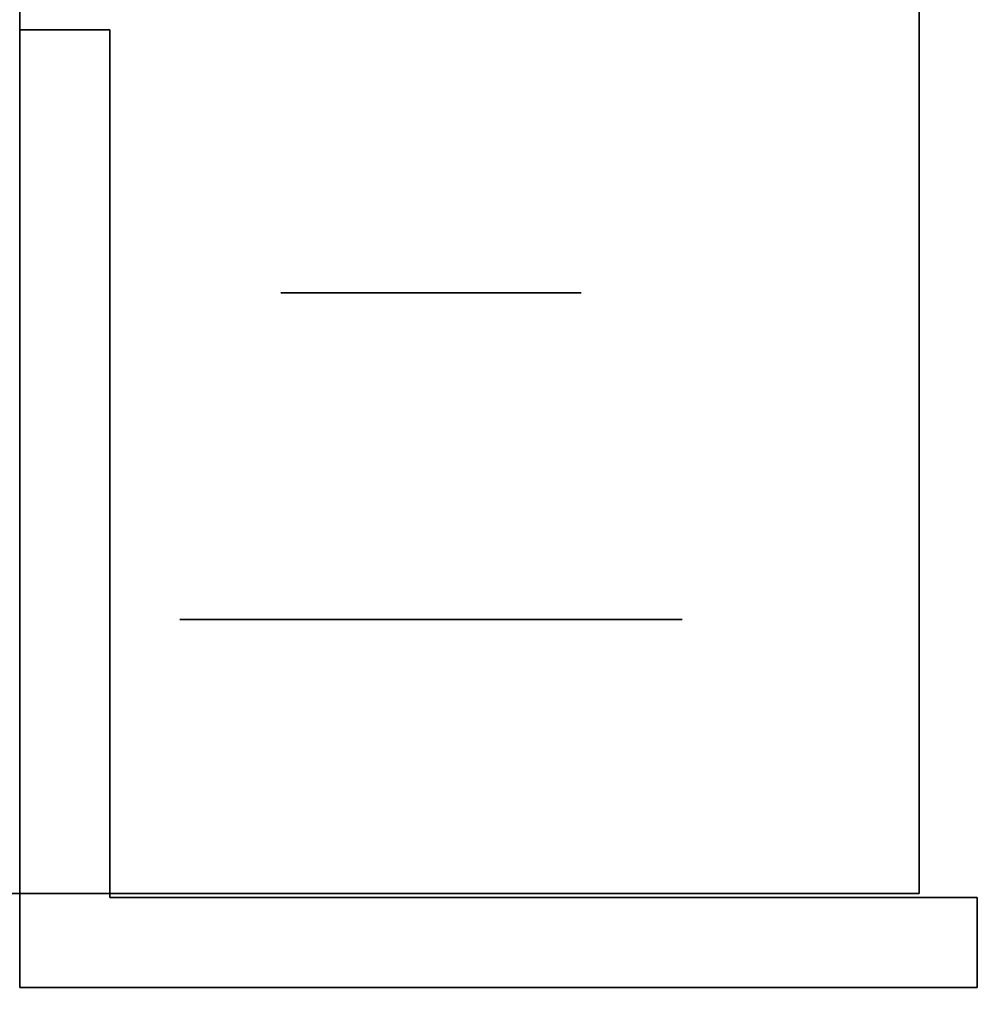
# Model space of a CAD drawing. Extents: x -1299 to -1246.9, y 2743.7 to 2747.9.
# Tile 480 of 656: x -1252.9921 to -1252.9411, y 2744.9406 to 2744.993. Entities that reach past the tile are written whole.
import ezdxf

# ---------------------------------------------------------------- set-up
doc = ezdxf.new("R2010")
doc.units = 0
doc.header["$LTSCALE"] = 150
doc.header["$MEASUREMENT"] = 0
doc.layers.add('3DFACE_BOLT', color=7, linetype='CONTINUOUS')
doc.layers.add('3DFACE_SHAPE', color=7, linetype='CONTINUOUS')

msp = doc.modelspace()

# ---------------------------------------------------------------- linework, layer by layer
at = {"layer": '3DFACE_BOLT', "color": 1}
for points, invisible_edges in [([(-1252.977827, 2744.928449, 0.135528), (-1252.978219, 2744.928449, 0.138), (-1252.977827, 2744.978449, 0.135528)], 14), ([(-1252.977827, 2744.978449, 0.135528), (-1252.978219, 2744.928449, 0.138), (-1252.978219, 2744.978449, 0.138)], 3), ([(-1252.978219, 2744.928449, 0.138), (-1252.977827, 2744.928449, 0.140472), (-1252.978219, 2744.978449, 0.138)], 14), ([(-1252.978219, 2744.978449, 0.138), (-1252.977827, 2744.928449, 0.140472), (-1252.977827, 2744.978449, 0.140472)], 3), ([(-1252.977827, 2744.978449, 0.135528), (-1252.978219, 2744.978449, 0.138), (-1252.977827, 2744.978449, 0.140472)], 12), ([(-1252.977827, 2744.928449, 0.065528), (-1252.978219, 2744.928449, 0.068), (-1252.977827, 2744.978449, 0.065528)], 14), ([(-1252.977827, 2744.978449, 0.065528), (-1252.978219, 2744.928449, 0.068), (-1252.978219, 2744.978449, 0.068)], 3), ([(-1252.978219, 2744.928449, 0.068), (-1252.977827, 2744.928449, 0.070472), (-1252.978219, 2744.978449, 0.068)], 14), ([(-1252.978219, 2744.978449, 0.068), (-1252.977827, 2744.928449, 0.070472), (-1252.977827, 2744.978449, 0.070472)], 3), ([(-1252.977827, 2744.978449, 0.065528), (-1252.978219, 2744.978449, 0.068), (-1252.977827, 2744.978449, 0.070472)], 12), ([(-1252.976691, 2744.928449, 0.133298), (-1252.977827, 2744.928449, 0.135528), (-1252.976691, 2744.978449, 0.133298)], 14), ([(-1252.976691, 2744.978449, 0.133298), (-1252.977827, 2744.928449, 0.135528), (-1252.977827, 2744.978449, 0.135528)], 3), ([(-1252.977827, 2744.928449, 0.140472), (-1252.976691, 2744.928449, 0.142702), (-1252.977827, 2744.978449, 0.140472)], 14), ([(-1252.977827, 2744.978449, 0.140472), (-1252.976691, 2744.928449, 0.142702), (-1252.976691, 2744.978449, 0.142702)], 3), ([(-1252.976691, 2744.978449, 0.133298), (-1252.977827, 2744.978449, 0.135528), (-1252.976691, 2744.978449, 0.142702)], 14), ([(-1252.976691, 2744.978449, 0.142702), (-1252.977827, 2744.978449, 0.135528), (-1252.977827, 2744.978449, 0.140472)], 3), ([(-1252.976691, 2744.928449, 0.063298), (-1252.977827, 2744.928449, 0.065528), (-1252.976691, 2744.978449, 0.063298)], 14), ([(-1252.976691, 2744.978449, 0.063298), (-1252.977827, 2744.928449, 0.065528), (-1252.977827, 2744.978449, 0.065528)], 3), ([(-1252.977827, 2744.928449, 0.070472), (-1252.976691, 2744.928449, 0.072702), (-1252.977827, 2744.978449, 0.070472)], 14), ([(-1252.977827, 2744.978449, 0.070472), (-1252.976691, 2744.928449, 0.072702), (-1252.976691, 2744.978449, 0.072702)], 3), ([(-1252.976691, 2744.978449, 0.063298), (-1252.977827, 2744.978449, 0.065528), (-1252.976691, 2744.978449, 0.072702)], 14), ([(-1252.976691, 2744.978449, 0.072702), (-1252.977827, 2744.978449, 0.065528), (-1252.977827, 2744.978449, 0.070472)], 3), ([(-1252.974921, 2744.928449, 0.131528), (-1252.976691, 2744.928449, 0.133298), (-1252.974921, 2744.978449, 0.131528)], 14), ([(-1252.974921, 2744.978449, 0.131528), (-1252.976691, 2744.928449, 0.133298), (-1252.976691, 2744.978449, 0.133298)], 3), ([(-1252.976691, 2744.928449, 0.142702), (-1252.974921, 2744.928449, 0.144472), (-1252.976691, 2744.978449, 0.142702)], 14), ([(-1252.976691, 2744.978449, 0.142702), (-1252.974921, 2744.928449, 0.144472), (-1252.974921, 2744.978449, 0.144472)], 3), ([(-1252.974921, 2744.978449, 0.131528), (-1252.976691, 2744.978449, 0.133298), (-1252.974921, 2744.978449, 0.144472)], 14), ([(-1252.974921, 2744.978449, 0.144472), (-1252.976691, 2744.978449, 0.133298), (-1252.976691, 2744.978449, 0.142702)], 3), ([(-1252.974921, 2744.928449, 0.061528), (-1252.976691, 2744.928449, 0.063298), (-1252.974921, 2744.978449, 0.061528)], 14), ([(-1252.974921, 2744.978449, 0.061528), (-1252.976691, 2744.928449, 0.063298), (-1252.976691, 2744.978449, 0.063298)], 3), ([(-1252.976691, 2744.928449, 0.072702), (-1252.974921, 2744.928449, 0.074472), (-1252.976691, 2744.978449, 0.072702)], 14), ([(-1252.976691, 2744.978449, 0.072702), (-1252.974921, 2744.928449, 0.074472), (-1252.974921, 2744.978449, 0.074472)], 3), ([(-1252.974921, 2744.978449, 0.061528), (-1252.976691, 2744.978449, 0.063298), (-1252.974921, 2744.978449, 0.074472)], 14), ([(-1252.974921, 2744.978449, 0.074472), (-1252.976691, 2744.978449, 0.063298), (-1252.976691, 2744.978449, 0.072702)], 3), ([(-1252.972691, 2744.928449, 0.130392), (-1252.974921, 2744.928449, 0.131528), (-1252.972691, 2744.978449, 0.130392)], 14), ([(-1252.972691, 2744.978449, 0.130392), (-1252.974921, 2744.928449, 0.131528), (-1252.974921, 2744.978449, 0.131528)], 3), ([(-1252.974921, 2744.928449, 0.144472), (-1252.972691, 2744.928449, 0.145608), (-1252.974921, 2744.978449, 0.144472)], 14), ([(-1252.974921, 2744.978449, 0.144472), (-1252.972691, 2744.928449, 0.145608), (-1252.972691, 2744.978449, 0.145608)], 3), ([(-1252.972691, 2744.978449, 0.130392), (-1252.974921, 2744.978449, 0.131528), (-1252.972691, 2744.978449, 0.145608)], 14), ([(-1252.972691, 2744.978449, 0.145608), (-1252.974921, 2744.978449, 0.131528), (-1252.974921, 2744.978449, 0.144472)], 3), ([(-1252.972691, 2744.928449, 0.060392), (-1252.974921, 2744.928449, 0.061528), (-1252.972691, 2744.978449, 0.060392)], 14), ([(-1252.972691, 2744.978449, 0.060392), (-1252.974921, 2744.928449, 0.061528), (-1252.974921, 2744.978449, 0.061528)], 3), ([(-1252.974921, 2744.928449, 0.074472), (-1252.972691, 2744.928449, 0.075608), (-1252.974921, 2744.978449, 0.074472)], 14), ([(-1252.974921, 2744.978449, 0.074472), (-1252.972691, 2744.928449, 0.075608), (-1252.972691, 2744.978449, 0.075608)], 3), ([(-1252.972691, 2744.978449, 0.060392), (-1252.974921, 2744.978449, 0.061528), (-1252.972691, 2744.978449, 0.075608)], 14), ([(-1252.972691, 2744.978449, 0.075608), (-1252.974921, 2744.978449, 0.061528), (-1252.974921, 2744.978449, 0.074472)], 3), ([(-1252.970219, 2744.928449, 0.13), (-1252.972691, 2744.928449, 0.130392), (-1252.970219, 2744.978449, 0.13)], 14), ([(-1252.970219, 2744.978449, 0.13), (-1252.972691, 2744.928449, 0.130392), (-1252.972691, 2744.978449, 0.130392)], 3), ([(-1252.972691, 2744.928449, 0.145608), (-1252.970219, 2744.928449, 0.146), (-1252.972691, 2744.978449, 0.145608)], 14), ([(-1252.972691, 2744.978449, 0.145608), (-1252.970219, 2744.928449, 0.146), (-1252.970219, 2744.978449, 0.146)], 3), ([(-1252.970219, 2744.978449, 0.13), (-1252.972691, 2744.978449, 0.130392), (-1252.970219, 2744.978449, 0.146)], 14), ([(-1252.970219, 2744.978449, 0.146), (-1252.972691, 2744.978449, 0.130392), (-1252.972691, 2744.978449, 0.145608)], 3), ([(-1252.970219, 2744.928449, 0.06), (-1252.972691, 2744.928449, 0.060392), (-1252.970219, 2744.978449, 0.06)], 14), ([(-1252.970219, 2744.978449, 0.06), (-1252.972691, 2744.928449, 0.060392), (-1252.972691, 2744.978449, 0.060392)], 3), ([(-1252.972691, 2744.928449, 0.075608), (-1252.970219, 2744.928449, 0.076), (-1252.972691, 2744.978449, 0.075608)], 14), ([(-1252.972691, 2744.978449, 0.075608), (-1252.970219, 2744.928449, 0.076), (-1252.970219, 2744.978449, 0.076)], 3), ([(-1252.970219, 2744.978449, 0.06), (-1252.972691, 2744.978449, 0.060392), (-1252.970219, 2744.978449, 0.076)], 14), ([(-1252.970219, 2744.978449, 0.076), (-1252.972691, 2744.978449, 0.060392), (-1252.972691, 2744.978449, 0.075608)], 3), ([(-1252.967747, 2744.928449, 0.130392), (-1252.970219, 2744.928449, 0.13), (-1252.967747, 2744.978449, 0.130392)], 14), ([(-1252.967747, 2744.978449, 0.130392), (-1252.970219, 2744.928449, 0.13), (-1252.970219, 2744.978449, 0.13)], 3), ([(-1252.970219, 2744.928449, 0.146), (-1252.967747, 2744.928449, 0.145608), (-1252.970219, 2744.978449, 0.146)], 14), ([(-1252.970219, 2744.978449, 0.146), (-1252.967747, 2744.928449, 0.145608), (-1252.967747, 2744.978449, 0.145608)], 3), ([(-1252.967747, 2744.978449, 0.130392), (-1252.970219, 2744.978449, 0.13), (-1252.967747, 2744.978449, 0.145608)], 14), ([(-1252.967747, 2744.978449, 0.145608), (-1252.970219, 2744.978449, 0.13), (-1252.970219, 2744.978449, 0.146)], 3), ([(-1252.967747, 2744.928449, 0.060392), (-1252.970219, 2744.928449, 0.06), (-1252.967747, 2744.978449, 0.060392)], 14), ([(-1252.967747, 2744.978449, 0.060392), (-1252.970219, 2744.928449, 0.06), (-1252.970219, 2744.978449, 0.06)], 3), ([(-1252.970219, 2744.928449, 0.076), (-1252.967747, 2744.928449, 0.075608), (-1252.970219, 2744.978449, 0.076)], 14), ([(-1252.970219, 2744.978449, 0.076), (-1252.967747, 2744.928449, 0.075608), (-1252.967747, 2744.978449, 0.075608)], 3), ([(-1252.967747, 2744.978449, 0.060392), (-1252.970219, 2744.978449, 0.06), (-1252.967747, 2744.978449, 0.075608)], 14), ([(-1252.967747, 2744.978449, 0.075608), (-1252.970219, 2744.978449, 0.06), (-1252.970219, 2744.978449, 0.076)], 3), ([(-1252.965516, 2744.928449, 0.131528), (-1252.967747, 2744.928449, 0.130392), (-1252.965516, 2744.978449, 0.131528)], 14), ([(-1252.965516, 2744.978449, 0.131528), (-1252.967747, 2744.928449, 0.130392), (-1252.967747, 2744.978449, 0.130392)], 3), ([(-1252.967747, 2744.928449, 0.145608), (-1252.965516, 2744.928449, 0.144472), (-1252.967747, 2744.978449, 0.145608)], 14), ([(-1252.967747, 2744.978449, 0.145608), (-1252.965516, 2744.928449, 0.144472), (-1252.965516, 2744.978449, 0.144472)], 3), ([(-1252.965516, 2744.978449, 0.131528), (-1252.967747, 2744.978449, 0.130392), (-1252.965516, 2744.978449, 0.144472)], 14), ([(-1252.965516, 2744.978449, 0.144472), (-1252.967747, 2744.978449, 0.130392), (-1252.967747, 2744.978449, 0.145608)], 3), ([(-1252.965516, 2744.928449, 0.061528), (-1252.967747, 2744.928449, 0.060392), (-1252.965516, 2744.978449, 0.061528)], 14), ([(-1252.965516, 2744.978449, 0.061528), (-1252.967747, 2744.928449, 0.060392), (-1252.967747, 2744.978449, 0.060392)], 3), ([(-1252.967747, 2744.928449, 0.075608), (-1252.965516, 2744.928449, 0.074472), (-1252.967747, 2744.978449, 0.075608)], 14), ([(-1252.967747, 2744.978449, 0.075608), (-1252.965516, 2744.928449, 0.074472), (-1252.965516, 2744.978449, 0.074472)], 3), ([(-1252.965516, 2744.978449, 0.061528), (-1252.967747, 2744.978449, 0.060392), (-1252.965516, 2744.978449, 0.074472)], 14), ([(-1252.965516, 2744.978449, 0.074472), (-1252.967747, 2744.978449, 0.060392), (-1252.967747, 2744.978449, 0.075608)], 3), ([(-1252.963747, 2744.928449, 0.133298), (-1252.965516, 2744.928449, 0.131528), (-1252.963747, 2744.978449, 0.133298)], 14), ([(-1252.963747, 2744.978449, 0.133298), (-1252.965516, 2744.928449, 0.131528), (-1252.965516, 2744.978449, 0.131528)], 3), ([(-1252.965516, 2744.928449, 0.144472), (-1252.963747, 2744.928449, 0.142702), (-1252.965516, 2744.978449, 0.144472)], 14), ([(-1252.965516, 2744.978449, 0.144472), (-1252.963747, 2744.928449, 0.142702), (-1252.963747, 2744.978449, 0.142702)], 3), ([(-1252.963747, 2744.978449, 0.133298), (-1252.965516, 2744.978449, 0.131528), (-1252.963747, 2744.978449, 0.142702)], 14), ([(-1252.963747, 2744.978449, 0.142702), (-1252.965516, 2744.978449, 0.131528), (-1252.965516, 2744.978449, 0.144472)], 3), ([(-1252.963747, 2744.928449, 0.063298), (-1252.965516, 2744.928449, 0.061528), (-1252.963747, 2744.978449, 0.063298)], 14), ([(-1252.963747, 2744.978449, 0.063298), (-1252.965516, 2744.928449, 0.061528), (-1252.965516, 2744.978449, 0.061528)], 3), ([(-1252.965516, 2744.928449, 0.074472), (-1252.963747, 2744.928449, 0.072702), (-1252.965516, 2744.978449, 0.074472)], 14), ([(-1252.965516, 2744.978449, 0.074472), (-1252.963747, 2744.928449, 0.072702), (-1252.963747, 2744.978449, 0.072702)], 3), ([(-1252.963747, 2744.978449, 0.063298), (-1252.965516, 2744.978449, 0.061528), (-1252.963747, 2744.978449, 0.072702)], 14), ([(-1252.963747, 2744.978449, 0.072702), (-1252.965516, 2744.978449, 0.061528), (-1252.965516, 2744.978449, 0.074472)], 3), ([(-1252.96261, 2744.928449, 0.135528), (-1252.963747, 2744.928449, 0.133298), (-1252.96261, 2744.978449, 0.135528)], 14), ([(-1252.96261, 2744.978449, 0.135528), (-1252.963747, 2744.928449, 0.133298), (-1252.963747, 2744.978449, 0.133298)], 3), ([(-1252.963747, 2744.928449, 0.142702), (-1252.96261, 2744.928449, 0.140472), (-1252.963747, 2744.978449, 0.142702)], 14), ([(-1252.963747, 2744.978449, 0.142702), (-1252.96261, 2744.928449, 0.140472), (-1252.96261, 2744.978449, 0.140472)], 3), ([(-1252.96261, 2744.978449, 0.135528), (-1252.963747, 2744.978449, 0.133298), (-1252.96261, 2744.978449, 0.140472)], 14), ([(-1252.96261, 2744.978449, 0.140472), (-1252.963747, 2744.978449, 0.133298), (-1252.963747, 2744.978449, 0.142702)], 3), ([(-1252.96261, 2744.928449, 0.065528), (-1252.963747, 2744.928449, 0.063298), (-1252.96261, 2744.978449, 0.065528)], 14), ([(-1252.96261, 2744.978449, 0.065528), (-1252.963747, 2744.928449, 0.063298), (-1252.963747, 2744.978449, 0.063298)], 3), ([(-1252.963747, 2744.928449, 0.072702), (-1252.96261, 2744.928449, 0.070472), (-1252.963747, 2744.978449, 0.072702)], 14), ([(-1252.963747, 2744.978449, 0.072702), (-1252.96261, 2744.928449, 0.070472), (-1252.96261, 2744.978449, 0.070472)], 3), ([(-1252.96261, 2744.978449, 0.065528), (-1252.963747, 2744.978449, 0.063298), (-1252.96261, 2744.978449, 0.070472)], 14), ([(-1252.96261, 2744.978449, 0.070472), (-1252.963747, 2744.978449, 0.063298), (-1252.963747, 2744.978449, 0.072702)], 3), ([(-1252.962219, 2744.928449, 0.138), (-1252.96261, 2744.928449, 0.135528), (-1252.962219, 2744.978449, 0.138)], 14), ([(-1252.962219, 2744.978449, 0.138), (-1252.96261, 2744.928449, 0.135528), (-1252.96261, 2744.978449, 0.135528)], 3), ([(-1252.96261, 2744.928449, 0.140472), (-1252.962219, 2744.928449, 0.138), (-1252.96261, 2744.978449, 0.140472)], 14), ([(-1252.96261, 2744.978449, 0.140472), (-1252.962219, 2744.928449, 0.138), (-1252.962219, 2744.978449, 0.138)], 3), ([(-1252.962219, 2744.978449, 0.138), (-1252.96261, 2744.978449, 0.135528), (-1252.96261, 2744.978449, 0.140472)], 2), ([(-1252.962219, 2744.928449, 0.068), (-1252.96261, 2744.928449, 0.065528), (-1252.962219, 2744.978449, 0.068)], 14), ([(-1252.962219, 2744.978449, 0.068), (-1252.96261, 2744.928449, 0.065528), (-1252.96261, 2744.978449, 0.065528)], 3), ([(-1252.96261, 2744.928449, 0.070472), (-1252.962219, 2744.928449, 0.068), (-1252.96261, 2744.978449, 0.070472)], 14), ([(-1252.96261, 2744.978449, 0.070472), (-1252.962219, 2744.928449, 0.068), (-1252.962219, 2744.978449, 0.068)], 3), ([(-1252.962219, 2744.978449, 0.068), (-1252.96261, 2744.978449, 0.065528), (-1252.96261, 2744.978449, 0.070472)], 2), ([(-1252.976906, 2744.946249, 0.126417), (-1252.983594, 2744.946249, 0.138), (-1252.976906, 2744.961049, 0.126417)], 14), ([(-1252.976906, 2744.961049, 0.126417), (-1252.983594, 2744.946249, 0.138), (-1252.983594, 2744.961049, 0.138)], 3), ([(-1252.983594, 2744.946249, 0.138), (-1252.976906, 2744.946249, 0.149583), (-1252.983594, 2744.961049, 0.138)], 14), ([(-1252.983594, 2744.961049, 0.138), (-1252.976906, 2744.946249, 0.149583), (-1252.976906, 2744.961049, 0.149583)], 3), ([(-1252.976906, 2744.961049, 0.126417), (-1252.983594, 2744.961049, 0.138), (-1252.976906, 2744.961049, 0.149583)], 12), ([(-1252.976906, 2744.946249, 0.056417), (-1252.983594, 2744.946249, 0.068), (-1252.976906, 2744.961049, 0.056417)], 14), ([(-1252.976906, 2744.961049, 0.056417), (-1252.983594, 2744.946249, 0.068), (-1252.983594, 2744.961049, 0.068)], 3), ([(-1252.983594, 2744.946249, 0.068), (-1252.976906, 2744.946249, 0.079583), (-1252.983594, 2744.961049, 0.068)], 14), ([(-1252.983594, 2744.961049, 0.068), (-1252.976906, 2744.946249, 0.079583), (-1252.976906, 2744.961049, 0.079583)], 3), ([(-1252.976906, 2744.961049, 0.056417), (-1252.983594, 2744.961049, 0.068), (-1252.976906, 2744.961049, 0.079583)], 12), ([(-1252.963531, 2744.946249, 0.126417), (-1252.976906, 2744.946249, 0.126417), (-1252.963531, 2744.961049, 0.126417)], 14), ([(-1252.963531, 2744.961049, 0.126417), (-1252.976906, 2744.946249, 0.126417), (-1252.976906, 2744.961049, 0.126417)], 3), ([(-1252.976906, 2744.946249, 0.149583), (-1252.963531, 2744.946249, 0.149583), (-1252.976906, 2744.961049, 0.149583)], 14), ([(-1252.976906, 2744.961049, 0.149583), (-1252.963531, 2744.946249, 0.149583), (-1252.963531, 2744.961049, 0.149583)], 3), ([(-1252.963531, 2744.961049, 0.126417), (-1252.976906, 2744.961049, 0.126417), (-1252.963531, 2744.961049, 0.149583)], 14), ([(-1252.963531, 2744.961049, 0.149583), (-1252.976906, 2744.961049, 0.126417), (-1252.976906, 2744.961049, 0.149583)], 3), ([(-1252.963531, 2744.946249, 0.056417), (-1252.976906, 2744.946249, 0.056417), (-1252.963531, 2744.961049, 0.056417)], 14), ([(-1252.963531, 2744.961049, 0.056417), (-1252.976906, 2744.946249, 0.056417), (-1252.976906, 2744.961049, 0.056417)], 3), ([(-1252.976906, 2744.946249, 0.079583), (-1252.963531, 2744.946249, 0.079583), (-1252.976906, 2744.961049, 0.079583)], 14), ([(-1252.976906, 2744.961049, 0.079583), (-1252.963531, 2744.946249, 0.079583), (-1252.963531, 2744.961049, 0.079583)], 3), ([(-1252.963531, 2744.961049, 0.056417), (-1252.976906, 2744.961049, 0.056417), (-1252.963531, 2744.961049, 0.079583)], 14), ([(-1252.963531, 2744.961049, 0.079583), (-1252.976906, 2744.961049, 0.056417), (-1252.976906, 2744.961049, 0.079583)], 3), ([(-1252.956844, 2744.946249, 0.138), (-1252.963531, 2744.946249, 0.126417), (-1252.956844, 2744.961049, 0.138)], 14), ([(-1252.956844, 2744.961049, 0.138), (-1252.963531, 2744.946249, 0.126417), (-1252.963531, 2744.961049, 0.126417)], 3), ([(-1252.963531, 2744.946249, 0.149583), (-1252.956844, 2744.946249, 0.138), (-1252.963531, 2744.961049, 0.149583)], 14), ([(-1252.963531, 2744.961049, 0.149583), (-1252.956844, 2744.946249, 0.138), (-1252.956844, 2744.961049, 0.138)], 3), ([(-1252.956844, 2744.961049, 0.138), (-1252.963531, 2744.961049, 0.126417), (-1252.963531, 2744.961049, 0.149583)], 2), ([(-1252.956844, 2744.946249, 0.068), (-1252.963531, 2744.946249, 0.056417), (-1252.956844, 2744.961049, 0.068)], 14), ([(-1252.956844, 2744.961049, 0.068), (-1252.963531, 2744.946249, 0.056417), (-1252.963531, 2744.961049, 0.056417)], 3), ([(-1252.963531, 2744.946249, 0.079583), (-1252.956844, 2744.946249, 0.068), (-1252.963531, 2744.961049, 0.079583)], 14), ([(-1252.963531, 2744.961049, 0.079583), (-1252.956844, 2744.946249, 0.068), (-1252.956844, 2744.961049, 0.068)], 3), ([(-1252.956844, 2744.961049, 0.068), (-1252.963531, 2744.961049, 0.056417), (-1252.963531, 2744.961049, 0.079583)], 2), ([(-1252.976906, 2744.946249, 0.149583), (-1252.983594, 2744.946249, 0.138), (-1252.976906, 2744.946249, 0.126417)], 12), ([(-1252.976906, 2744.946249, 0.079583), (-1252.983594, 2744.946249, 0.068), (-1252.976906, 2744.946249, 0.056417)], 12), ([(-1252.963531, 2744.946249, 0.149583), (-1252.976906, 2744.946249, 0.149583), (-1252.963531, 2744.946249, 0.126417)], 14), ([(-1252.963531, 2744.946249, 0.126417), (-1252.976906, 2744.946249, 0.149583), (-1252.976906, 2744.946249, 0.126417)], 3), ([(-1252.963531, 2744.946249, 0.079583), (-1252.976906, 2744.946249, 0.079583), (-1252.963531, 2744.946249, 0.056417)], 14), ([(-1252.963531, 2744.946249, 0.056417), (-1252.976906, 2744.946249, 0.079583), (-1252.976906, 2744.946249, 0.056417)], 3), ([(-1252.956844, 2744.946249, 0.138), (-1252.963531, 2744.946249, 0.149583), (-1252.963531, 2744.946249, 0.126417)], 2), ([(-1252.956844, 2744.946249, 0.068), (-1252.963531, 2744.946249, 0.079583), (-1252.963531, 2744.946249, 0.056417)], 2)]:
    msp.add_3dface(points, dxfattribs=dict(at, invisible_edges=invisible_edges))
at = {"layer": '3DFACE_SHAPE', "color": 13}
for points, invisible_edges in [([(-1253.046219, 2744.946449), (-1253.046219, 2746.720449), (-1252.944219, 2744.946449)], 2), ([(-1253.046219, 2746.720449), (-1252.944219, 2746.720449), (-1252.944219, 2744.946449)], 12), ([(-1252.944219, 2744.946449, 0.206), (-1252.944219, 2746.720449, 0.206), (-1253.046219, 2744.946449, 0.206)], 2), ([(-1252.944219, 2746.720449, 0.206), (-1253.046219, 2746.720449, 0.206), (-1253.046219, 2744.946449, 0.206)], 12), ([(-1252.992119, 2744.946449, 0.198), (-1252.992119, 2746.720449, 0.198), (-1252.944219, 2744.946449, 0.198)], 2), ([(-1252.992119, 2746.720449, 0.198), (-1252.944219, 2746.720449, 0.198), (-1252.944219, 2744.946449, 0.198)], 12), ([(-1252.992119, 2746.700449, 0.008), (-1252.992119, 2744.966449, 0.008), (-1252.944219, 2746.720449, 0.008)], 14), ([(-1252.944219, 2746.720449, 0.008), (-1252.992119, 2744.966449, 0.008), (-1252.944219, 2744.946449, 0.008)], 3), ([(-1252.944219, 2744.946449), (-1252.944219, 2746.720449), (-1252.944219, 2744.946449, 0.008)], 2), ([(-1252.944219, 2746.720449), (-1252.944219, 2746.720449, 0.008), (-1252.944219, 2744.946449, 0.008)], 12), ([(-1252.944219, 2744.946449, 0.198), (-1252.944219, 2746.720449, 0.198), (-1252.944219, 2744.946449, 0.206)], 2), ([(-1252.944219, 2746.720449, 0.198), (-1252.944219, 2746.720449, 0.206), (-1252.944219, 2744.946449, 0.206)], 12), ([(-1252.992119, 2744.941449, 0.033), (-1252.992119, 2744.972459, 0.06199), (-1252.992119, 2744.992449, 0.033)], 3), ([(-1252.992119, 2744.972459, 0.06199), (-1252.992119, 2744.974949, 0.068), (-1252.992119, 2744.992449, 0.033)], 14), ([(-1252.992119, 2744.992449, 0.033), (-1252.992119, 2744.974949, 0.068), (-1252.992119, 2744.972459, 0.07401)], 13), ([(-1252.992119, 2744.972459, 0.07401), (-1252.992119, 2744.974949, 0.138), (-1252.992119, 2744.992449, 0.033)], 15), ([(-1252.992119, 2744.974949, 0.138), (-1252.992119, 2744.992449, 0.173), (-1252.992119, 2744.992449, 0.033)], 13), ([(-1252.992119, 2744.974949, 0.138), (-1252.992119, 2744.972459, 0.14401), (-1252.992119, 2744.992449, 0.173)], 14), ([(-1252.992119, 2744.972459, 0.14401), (-1252.992119, 2744.966449, 0.1465), (-1252.992119, 2744.992449, 0.173)], 14), ([(-1252.992119, 2744.992449, 0.173), (-1252.992119, 2744.966449, 0.1465), (-1252.992119, 2744.960438, 0.14401)], 13), ([(-1252.992119, 2744.992449, 0.173), (-1252.992119, 2744.960438, 0.14401), (-1252.992119, 2744.941449, 0.173)], 3), ([(-1252.987319, 2744.992449, 0.033), (-1252.987319, 2744.966449, 0.033), (-1252.992119, 2744.992449, 0.033)], 2), ([(-1252.987319, 2744.966449, 0.033), (-1252.987319, 2744.946249, 0.033), (-1252.992119, 2744.992449, 0.033)], 14), ([(-1252.992119, 2744.992449, 0.033), (-1252.987319, 2744.946249, 0.033), (-1252.992119, 2744.941449, 0.033)], 3), ([(-1252.987319, 2744.946249, 0.173), (-1252.992119, 2744.992449, 0.173), (-1252.992119, 2744.941449, 0.173)], 13), ([(-1252.987319, 2744.946249, 0.173), (-1252.987319, 2744.992449, 0.173), (-1252.992119, 2744.992449, 0.173)], 12), ([(-1252.992119, 2744.992449, 0.033), (-1252.992119, 2744.992449, 0.173), (-1252.987319, 2744.992449, 0.033)], 2), ([(-1252.992119, 2744.992449, 0.173), (-1252.987319, 2744.992449, 0.173), (-1252.987319, 2744.992449, 0.033)], 12), ([(-1252.987319, 2744.946249, 0.173), (-1252.987319, 2744.972459, 0.14401), (-1252.987319, 2744.992449, 0.173)], 3), ([(-1252.987319, 2744.972459, 0.14401), (-1252.987319, 2744.974949, 0.138), (-1252.987319, 2744.992449, 0.173)], 14), ([(-1252.987319, 2744.992449, 0.173), (-1252.987319, 2744.974949, 0.138), (-1252.987319, 2744.972459, 0.13199)], 13), ([(-1252.987319, 2744.972459, 0.13199), (-1252.987319, 2744.974949, 0.068), (-1252.987319, 2744.992449, 0.173)], 15), ([(-1252.987319, 2744.974949, 0.068), (-1252.987319, 2744.992449, 0.033), (-1252.987319, 2744.992449, 0.173)], 13), ([(-1252.987319, 2744.974949, 0.068), (-1252.987319, 2744.972459, 0.06199), (-1252.987319, 2744.992449, 0.033)], 14), ([(-1252.987319, 2744.992449, 0.033), (-1252.987319, 2744.972459, 0.06199), (-1252.987319, 2744.966449, 0.033)], 3), ([(-1252.992119, 2744.972459, 0.13199), (-1252.992119, 2744.974949, 0.138), (-1252.992119, 2744.972459, 0.07401)], 14), ([(-1252.987319, 2744.972459, 0.14401), (-1252.992119, 2744.972459, 0.14401), (-1252.987319, 2744.974949, 0.138)], 3), ([(-1252.992119, 2744.972459, 0.14401), (-1252.992119, 2744.974949, 0.138), (-1252.987319, 2744.974949, 0.138)], 14), ([(-1252.987319, 2744.974949, 0.138), (-1252.992119, 2744.974949, 0.138), (-1252.987319, 2744.972459, 0.13199)], 3), ([(-1252.992119, 2744.974949, 0.138), (-1252.992119, 2744.972459, 0.13199), (-1252.987319, 2744.972459, 0.13199)], 14), ([(-1252.987319, 2744.972459, 0.07401), (-1252.992119, 2744.972459, 0.07401), (-1252.987319, 2744.974949, 0.068)], 3), ([(-1252.992119, 2744.972459, 0.07401), (-1252.992119, 2744.974949, 0.068), (-1252.987319, 2744.974949, 0.068)], 14), ([(-1252.987319, 2744.974949, 0.068), (-1252.992119, 2744.974949, 0.068), (-1252.987319, 2744.972459, 0.06199)], 3), ([(-1252.992119, 2744.974949, 0.068), (-1252.992119, 2744.972459, 0.06199), (-1252.987319, 2744.972459, 0.06199)], 14), ([(-1252.987319, 2744.972459, 0.07401), (-1252.987319, 2744.974949, 0.068), (-1252.987319, 2744.972459, 0.13199)], 14), ([(-1252.992119, 2744.966449, 0.0595), (-1252.992119, 2744.972459, 0.06199), (-1252.992119, 2744.941449, 0.033)], 14), ([(-1252.992119, 2744.966449, 0.1295), (-1252.992119, 2744.972459, 0.13199), (-1252.992119, 2744.966449, 0.0765)], 14), ([(-1252.992119, 2744.966449, 0.0765), (-1252.992119, 2744.972459, 0.13199), (-1252.992119, 2744.972459, 0.07401)], 3), ([(-1252.987319, 2744.966449, 0.1465), (-1252.992119, 2744.966449, 0.1465), (-1252.987319, 2744.972459, 0.14401)], 3), ([(-1252.992119, 2744.966449, 0.1465), (-1252.992119, 2744.972459, 0.14401), (-1252.987319, 2744.972459, 0.14401)], 14), ([(-1252.987319, 2744.972459, 0.13199), (-1252.992119, 2744.972459, 0.13199), (-1252.987319, 2744.966449, 0.1295)], 3), ([(-1252.992119, 2744.972459, 0.13199), (-1252.992119, 2744.966449, 0.1295), (-1252.987319, 2744.966449, 0.1295)], 14), ([(-1252.987319, 2744.966449, 0.0765), (-1252.992119, 2744.966449, 0.0765), (-1252.987319, 2744.972459, 0.07401)], 3), ([(-1252.992119, 2744.966449, 0.0765), (-1252.992119, 2744.972459, 0.07401), (-1252.987319, 2744.972459, 0.07401)], 14), ([(-1252.987319, 2744.972459, 0.06199), (-1252.992119, 2744.972459, 0.06199), (-1252.987319, 2744.966449, 0.0595)], 3), ([(-1252.992119, 2744.972459, 0.06199), (-1252.992119, 2744.966449, 0.0595), (-1252.987319, 2744.966449, 0.0595)], 14), ([(-1252.987319, 2744.946249, 0.173), (-1252.987319, 2744.966449, 0.1465), (-1252.987319, 2744.972459, 0.14401)], 13), ([(-1252.987319, 2744.972459, 0.06199), (-1252.987319, 2744.966449, 0.0595), (-1252.987319, 2744.966449, 0.033)], 14), ([(-1252.987319, 2744.972459, 0.13199), (-1252.987319, 2744.966449, 0.1295), (-1252.987319, 2744.972459, 0.07401)], 14), ([(-1252.987319, 2744.966449, 0.1295), (-1252.987319, 2744.966449, 0.0765), (-1252.987319, 2744.972459, 0.07401)], 13), ([(-1252.992119, 2744.960438, 0.06199), (-1252.992119, 2744.966449, 0.0595), (-1252.992119, 2744.941449, 0.068)], 14), ([(-1252.992119, 2744.941449, 0.068), (-1252.992119, 2744.966449, 0.0595), (-1252.992119, 2744.941449, 0.033)], 15), ([(-1252.992119, 2744.960438, 0.13199), (-1252.992119, 2744.966449, 0.1295), (-1252.992119, 2744.960438, 0.07401)], 14), ([(-1252.992119, 2744.966449, 0.1295), (-1252.992119, 2744.966449, 0.0765), (-1252.992119, 2744.960438, 0.07401)], 13), ([(-1252.987319, 2744.960438, 0.14401), (-1252.992119, 2744.960438, 0.14401), (-1252.987319, 2744.966449, 0.1465)], 3), ([(-1252.992119, 2744.960438, 0.14401), (-1252.992119, 2744.966449, 0.1465), (-1252.987319, 2744.966449, 0.1465)], 14), ([(-1252.987319, 2744.966449, 0.1295), (-1252.992119, 2744.966449, 0.1295), (-1252.987319, 2744.960438, 0.13199)], 3), ([(-1252.992119, 2744.966449, 0.1295), (-1252.992119, 2744.960438, 0.13199), (-1252.987319, 2744.960438, 0.13199)], 14), ([(-1252.987319, 2744.960438, 0.07401), (-1252.992119, 2744.960438, 0.07401), (-1252.987319, 2744.966449, 0.0765)], 3), ([(-1252.992119, 2744.960438, 0.07401), (-1252.992119, 2744.966449, 0.0765), (-1252.987319, 2744.966449, 0.0765)], 14), ([(-1252.987319, 2744.966449, 0.0595), (-1252.992119, 2744.966449, 0.0595), (-1252.987319, 2744.960438, 0.06199)], 3), ([(-1252.992119, 2744.966449, 0.0595), (-1252.992119, 2744.960438, 0.06199), (-1252.987319, 2744.960438, 0.06199)], 14), ([(-1252.992119, 2744.966449, 0.008), (-1252.992119, 2744.946449, 0.008), (-1252.944219, 2744.946449, 0.008)], 12), ([(-1252.987319, 2744.966449, 0.0595), (-1252.987319, 2744.960438, 0.06199), (-1252.987319, 2744.966449, 0.033)], 14), ([(-1252.987319, 2744.966449, 0.033), (-1252.987319, 2744.960438, 0.06199), (-1252.987319, 2744.946249, 0.033)], 15), ([(-1252.987319, 2744.966449, 0.1295), (-1252.987319, 2744.960438, 0.13199), (-1252.987319, 2744.966449, 0.0765)], 14), ([(-1252.987319, 2744.960438, 0.13199), (-1252.987319, 2744.957949, 0.138), (-1252.987319, 2744.966449, 0.0765)], 14), ([(-1252.987319, 2744.966449, 0.0765), (-1252.987319, 2744.957949, 0.138), (-1252.987319, 2744.960438, 0.07401)], 15), ([(-1252.987319, 2744.960438, 0.14401), (-1252.987319, 2744.966449, 0.1465), (-1252.987319, 2744.946249, 0.173)], 14), ([(-1252.992119, 2744.957949, 0.068), (-1252.992119, 2744.960438, 0.06199), (-1252.992119, 2744.941449, 0.068)], 14), ([(-1252.992119, 2744.941449, 0.173), (-1252.992119, 2744.960438, 0.14401), (-1252.992119, 2744.941449, 0.138)], 3), ([(-1252.992119, 2744.960438, 0.14401), (-1252.992119, 2744.957949, 0.138), (-1252.992119, 2744.941449, 0.138)], 14), ([(-1252.992119, 2744.960438, 0.07401), (-1252.992119, 2744.957949, 0.068), (-1252.992119, 2744.960438, 0.13199)], 14), ([(-1252.992119, 2744.957949, 0.068), (-1252.992119, 2744.941449, 0.068), (-1252.992119, 2744.960438, 0.13199)], 15), ([(-1252.992119, 2744.960438, 0.13199), (-1252.992119, 2744.941449, 0.068), (-1252.992119, 2744.957949, 0.138)], 3), ([(-1252.987319, 2744.960438, 0.13199), (-1252.992119, 2744.960438, 0.13199), (-1252.987319, 2744.957949, 0.138)], 3), ([(-1252.992119, 2744.960438, 0.13199), (-1252.992119, 2744.957949, 0.138), (-1252.987319, 2744.957949, 0.138)], 14), ([(-1252.987319, 2744.957949, 0.138), (-1252.992119, 2744.957949, 0.138), (-1252.987319, 2744.960438, 0.14401)], 3), ([(-1252.992119, 2744.957949, 0.138), (-1252.992119, 2744.960438, 0.14401), (-1252.987319, 2744.960438, 0.14401)], 14), ([(-1252.987319, 2744.960438, 0.06199), (-1252.992119, 2744.960438, 0.06199), (-1252.987319, 2744.957949, 0.068)], 3), ([(-1252.992119, 2744.960438, 0.06199), (-1252.992119, 2744.957949, 0.068), (-1252.987319, 2744.957949, 0.068)], 14), ([(-1252.987319, 2744.957949, 0.068), (-1252.992119, 2744.957949, 0.068), (-1252.987319, 2744.960438, 0.07401)], 3), ([(-1252.992119, 2744.957949, 0.068), (-1252.992119, 2744.960438, 0.07401), (-1252.987319, 2744.960438, 0.07401)], 14), ([(-1252.987319, 2744.960438, 0.06199), (-1252.987319, 2744.957949, 0.068), (-1252.987319, 2744.946249, 0.033)], 14), ([(-1252.987319, 2744.957949, 0.068), (-1252.987319, 2744.960438, 0.07401), (-1252.987319, 2744.946249, 0.173)], 14), ([(-1252.987319, 2744.957949, 0.138), (-1252.987319, 2744.946249, 0.173), (-1252.987319, 2744.960438, 0.07401)], 15), ([(-1252.987319, 2744.957949, 0.138), (-1252.987319, 2744.960438, 0.14401), (-1252.987319, 2744.946249, 0.173)], 14), ([(-1252.992119, 2744.941449, 0.068), (-1252.992119, 2744.941449, 0.138), (-1252.992119, 2744.957949, 0.138)], 14), ([(-1252.987319, 2744.946249, 0.033), (-1252.987319, 2744.957949, 0.068), (-1252.987319, 2744.946249, 0.173)], 3), ([(-1252.944219, 2744.946449), (-1252.998319, 2744.946449, 0.008), (-1253.046219, 2744.946449)], 3), ([(-1253.046219, 2744.946449, 0.206), (-1252.992119, 2744.946449, 0.198), (-1252.944219, 2744.946449, 0.206)], 3), ([(-1252.992119, 2744.946449, 0.008), (-1252.998319, 2744.946449, 0.008), (-1252.944219, 2744.946449)], 15), ([(-1252.944219, 2744.946449, 0.008), (-1252.992119, 2744.946449, 0.008), (-1252.944219, 2744.946449)], 2), ([(-1252.992119, 2744.946449, 0.198), (-1252.944219, 2744.946449, 0.198), (-1252.944219, 2744.946449, 0.206)], 12), ([(-1252.987319, 2744.946249, 0.033), (-1252.970219, 2744.946249, 0.033), (-1252.992119, 2744.941449, 0.033)], 14), ([(-1252.992119, 2744.941449, 0.033), (-1252.970219, 2744.946249, 0.033), (-1252.941119, 2744.941449, 0.033)], 3), ([(-1252.941119, 2744.941449, 0.173), (-1252.987319, 2744.946249, 0.173), (-1252.992119, 2744.941449, 0.173)], 3), ([(-1252.941119, 2744.946249, 0.173), (-1252.964208, 2744.946249, 0.14401), (-1252.987319, 2744.946249, 0.173)], 3), ([(-1252.964208, 2744.946249, 0.14401), (-1252.970219, 2744.946249, 0.1465), (-1252.987319, 2744.946249, 0.173)], 14), ([(-1252.970219, 2744.946249, 0.1465), (-1252.976229, 2744.946249, 0.14401), (-1252.987319, 2744.946249, 0.173)], 14), ([(-1252.976229, 2744.946249, 0.14401), (-1252.978719, 2744.946249, 0.138), (-1252.987319, 2744.946249, 0.173)], 14), ([(-1252.987319, 2744.946249, 0.173), (-1252.978719, 2744.946249, 0.138), (-1252.987319, 2744.946249, 0.033)], 3), ([(-1252.978719, 2744.946249, 0.138), (-1252.976229, 2744.946249, 0.13199), (-1252.987319, 2744.946249, 0.033)], 14), ([(-1252.978719, 2744.946249, 0.068), (-1252.987319, 2744.946249, 0.033), (-1252.976229, 2744.946249, 0.13199)], 15), ([(-1252.978719, 2744.946249, 0.068), (-1252.976229, 2744.946249, 0.06199), (-1252.987319, 2744.946249, 0.033)], 14), ([(-1252.987319, 2744.946249, 0.033), (-1252.976229, 2744.946249, 0.06199), (-1252.970219, 2744.946249, 0.033)], 3), ([(-1252.941119, 2744.946249, 0.173), (-1252.987319, 2744.946249, 0.173), (-1252.941119, 2744.941449, 0.173)], 2), ([(-1252.976229, 2744.946249, 0.07401), (-1252.978719, 2744.946249, 0.068), (-1252.970219, 2744.946249, 0.1295)], 14), ([(-1252.970219, 2744.946249, 0.1295), (-1252.978719, 2744.946249, 0.068), (-1252.976229, 2744.946249, 0.13199)], 15), ([(-1252.976229, 2744.946249, 0.14401), (-1252.976229, 2744.941449, 0.14401), (-1252.978719, 2744.946249, 0.138)], 3), ([(-1252.976229, 2744.941449, 0.14401), (-1252.978719, 2744.941449, 0.138), (-1252.978719, 2744.946249, 0.138)], 14), ([(-1252.978719, 2744.946249, 0.138), (-1252.978719, 2744.941449, 0.138), (-1252.976229, 2744.946249, 0.13199)], 3), ([(-1252.978719, 2744.941449, 0.138), (-1252.976229, 2744.941449, 0.13199), (-1252.976229, 2744.946249, 0.13199)], 14), ([(-1252.976229, 2744.946249, 0.07401), (-1252.976229, 2744.941449, 0.07401), (-1252.978719, 2744.946249, 0.068)], 3), ([(-1252.976229, 2744.941449, 0.07401), (-1252.978719, 2744.941449, 0.068), (-1252.978719, 2744.946249, 0.068)], 14), ([(-1252.978719, 2744.946249, 0.068), (-1252.978719, 2744.941449, 0.068), (-1252.976229, 2744.946249, 0.06199)], 3), ([(-1252.978719, 2744.941449, 0.068), (-1252.976229, 2744.941449, 0.06199), (-1252.976229, 2744.946249, 0.06199)], 14), ([(-1252.970219, 2744.946249, 0.0765), (-1252.976229, 2744.946249, 0.07401), (-1252.970219, 2744.946249, 0.1295)], 14), ([(-1252.976229, 2744.946249, 0.06199), (-1252.970219, 2744.946249, 0.0595), (-1252.970219, 2744.946249, 0.033)], 14), ([(-1252.970219, 2744.946249, 0.1465), (-1252.970219, 2744.941449, 0.1465), (-1252.976229, 2744.946249, 0.14401)], 3), ([(-1252.970219, 2744.941449, 0.1465), (-1252.976229, 2744.941449, 0.14401), (-1252.976229, 2744.946249, 0.14401)], 14), ([(-1252.976229, 2744.946249, 0.13199), (-1252.976229, 2744.941449, 0.13199), (-1252.970219, 2744.946249, 0.1295)], 3), ([(-1252.976229, 2744.941449, 0.13199), (-1252.970219, 2744.941449, 0.1295), (-1252.970219, 2744.946249, 0.1295)], 14), ([(-1252.970219, 2744.946249, 0.0765), (-1252.970219, 2744.941449, 0.0765), (-1252.976229, 2744.946249, 0.07401)], 3), ([(-1252.970219, 2744.941449, 0.0765), (-1252.976229, 2744.941449, 0.07401), (-1252.976229, 2744.946249, 0.07401)], 14), ([(-1252.976229, 2744.946249, 0.06199), (-1252.976229, 2744.941449, 0.06199), (-1252.970219, 2744.946249, 0.0595)], 3), ([(-1252.976229, 2744.941449, 0.06199), (-1252.970219, 2744.941449, 0.0595), (-1252.970219, 2744.946249, 0.0595)], 14), ([(-1252.970219, 2744.946249, 0.0595), (-1252.964208, 2744.946249, 0.06199), (-1252.970219, 2744.946249, 0.033)], 14), ([(-1252.970219, 2744.946249, 0.033), (-1252.964208, 2744.946249, 0.06199), (-1252.941119, 2744.946249, 0.033)], 15), ([(-1252.964208, 2744.946249, 0.07401), (-1252.970219, 2744.946249, 0.0765), (-1252.964208, 2744.946249, 0.13199)], 14), ([(-1252.970219, 2744.946249, 0.0765), (-1252.970219, 2744.946249, 0.1295), (-1252.964208, 2744.946249, 0.13199)], 13), ([(-1252.964208, 2744.946249, 0.14401), (-1252.964208, 2744.941449, 0.14401), (-1252.970219, 2744.946249, 0.1465)], 3), ([(-1252.964208, 2744.941449, 0.14401), (-1252.970219, 2744.941449, 0.1465), (-1252.970219, 2744.946249, 0.1465)], 14), ([(-1252.970219, 2744.946249, 0.1295), (-1252.970219, 2744.941449, 0.1295), (-1252.964208, 2744.946249, 0.13199)], 3), ([(-1252.970219, 2744.941449, 0.1295), (-1252.964208, 2744.941449, 0.13199), (-1252.964208, 2744.946249, 0.13199)], 14), ([(-1252.964208, 2744.946249, 0.07401), (-1252.964208, 2744.941449, 0.07401), (-1252.970219, 2744.946249, 0.0765)], 3), ([(-1252.964208, 2744.941449, 0.07401), (-1252.970219, 2744.941449, 0.0765), (-1252.970219, 2744.946249, 0.0765)], 14), ([(-1252.970219, 2744.946249, 0.0595), (-1252.970219, 2744.941449, 0.0595), (-1252.964208, 2744.946249, 0.06199)], 3), ([(-1252.970219, 2744.941449, 0.0595), (-1252.964208, 2744.941449, 0.06199), (-1252.964208, 2744.946249, 0.06199)], 14), ([(-1252.970219, 2744.946249, 0.033), (-1252.941119, 2744.946249, 0.033), (-1252.941119, 2744.941449, 0.033)], 12), ([(-1252.964208, 2744.946249, 0.06199), (-1252.961719, 2744.946249, 0.068), (-1252.941119, 2744.946249, 0.033)], 14), ([(-1252.964208, 2744.946249, 0.13199), (-1252.961719, 2744.946249, 0.138), (-1252.964208, 2744.946249, 0.07401)], 14), ([(-1252.964208, 2744.946249, 0.07401), (-1252.961719, 2744.946249, 0.138), (-1252.961719, 2744.946249, 0.068)], 3), ([(-1252.961719, 2744.946249, 0.138), (-1252.964208, 2744.946249, 0.14401), (-1252.941119, 2744.946249, 0.173)], 14), ([(-1252.964208, 2744.946249, 0.13199), (-1252.964208, 2744.941449, 0.13199), (-1252.961719, 2744.946249, 0.138)], 3), ([(-1252.964208, 2744.941449, 0.13199), (-1252.961719, 2744.941449, 0.138), (-1252.961719, 2744.946249, 0.138)], 14), ([(-1252.961719, 2744.946249, 0.138), (-1252.961719, 2744.941449, 0.138), (-1252.964208, 2744.946249, 0.14401)], 3), ([(-1252.961719, 2744.941449, 0.138), (-1252.964208, 2744.941449, 0.14401), (-1252.964208, 2744.946249, 0.14401)], 14), ([(-1252.964208, 2744.946249, 0.06199), (-1252.964208, 2744.941449, 0.06199), (-1252.961719, 2744.946249, 0.068)], 3), ([(-1252.964208, 2744.941449, 0.06199), (-1252.961719, 2744.941449, 0.068), (-1252.961719, 2744.946249, 0.068)], 14), ([(-1252.961719, 2744.946249, 0.068), (-1252.961719, 2744.941449, 0.068), (-1252.964208, 2744.946249, 0.07401)], 3), ([(-1252.961719, 2744.941449, 0.068), (-1252.964208, 2744.941449, 0.07401), (-1252.964208, 2744.946249, 0.07401)], 14), ([(-1252.961719, 2744.946249, 0.138), (-1252.941119, 2744.946249, 0.033), (-1252.961719, 2744.946249, 0.068)], 15), ([(-1252.941119, 2744.946249, 0.033), (-1252.961719, 2744.946249, 0.138), (-1252.941119, 2744.946249, 0.173)], 3), ([(-1252.941119, 2744.941449, 0.173), (-1252.941119, 2744.941449, 0.138), (-1252.941119, 2744.946249, 0.173)], 2), ([(-1252.941119, 2744.941449, 0.138), (-1252.941119, 2744.941449, 0.068), (-1252.941119, 2744.946249, 0.173)], 14), ([(-1252.941119, 2744.946249, 0.173), (-1252.941119, 2744.941449, 0.068), (-1252.941119, 2744.946249, 0.033)], 3), ([(-1252.941119, 2744.941449, 0.068), (-1252.941119, 2744.941449, 0.033), (-1252.941119, 2744.946249, 0.033)], 12), ([(-1252.941119, 2744.941449, 0.033), (-1252.976229, 2744.941449, 0.06199), (-1252.992119, 2744.941449, 0.033)], 3), ([(-1252.976229, 2744.941449, 0.06199), (-1252.992119, 2744.941449, 0.068), (-1252.992119, 2744.941449, 0.033)], 13), ([(-1252.976229, 2744.941449, 0.06199), (-1252.978719, 2744.941449, 0.068), (-1252.992119, 2744.941449, 0.068)], 14), ([(-1252.978719, 2744.941449, 0.138), (-1252.992119, 2744.941449, 0.138), (-1252.976229, 2744.941449, 0.07401)], 15), ([(-1252.976229, 2744.941449, 0.07401), (-1252.992119, 2744.941449, 0.138), (-1252.978719, 2744.941449, 0.068)], 3), ([(-1252.992119, 2744.941449, 0.138), (-1252.992119, 2744.941449, 0.068), (-1252.978719, 2744.941449, 0.068)], 14), ([(-1252.978719, 2744.941449, 0.138), (-1252.976229, 2744.941449, 0.14401), (-1252.992119, 2744.941449, 0.138)], 14), ([(-1252.976229, 2744.941449, 0.14401), (-1252.970219, 2744.941449, 0.1465), (-1252.992119, 2744.941449, 0.138)], 14), ([(-1252.992119, 2744.941449, 0.138), (-1252.970219, 2744.941449, 0.1465), (-1252.992119, 2744.941449, 0.173)], 3), ([(-1252.970219, 2744.941449, 0.1465), (-1252.964208, 2744.941449, 0.14401), (-1252.992119, 2744.941449, 0.173)], 14), ([(-1252.992119, 2744.941449, 0.173), (-1252.964208, 2744.941449, 0.14401), (-1252.941119, 2744.941449, 0.173)], 3), ([(-1252.976229, 2744.941449, 0.13199), (-1252.978719, 2744.941449, 0.138), (-1252.976229, 2744.941449, 0.07401)], 14), ([(-1252.970219, 2744.941449, 0.0595), (-1252.976229, 2744.941449, 0.06199), (-1252.941119, 2744.941449, 0.033)], 14), ([(-1252.976229, 2744.941449, 0.07401), (-1252.970219, 2744.941449, 0.0765), (-1252.976229, 2744.941449, 0.13199)], 14), ([(-1252.970219, 2744.941449, 0.0765), (-1252.970219, 2744.941449, 0.1295), (-1252.976229, 2744.941449, 0.13199)], 13), ([(-1252.964208, 2744.941449, 0.06199), (-1252.970219, 2744.941449, 0.0595), (-1252.941119, 2744.941449, 0.068)], 14), ([(-1252.941119, 2744.941449, 0.068), (-1252.970219, 2744.941449, 0.0595), (-1252.941119, 2744.941449, 0.033)], 15), ([(-1252.964208, 2744.941449, 0.13199), (-1252.970219, 2744.941449, 0.1295), (-1252.964208, 2744.941449, 0.07401)], 14), ([(-1252.970219, 2744.941449, 0.1295), (-1252.970219, 2744.941449, 0.0765), (-1252.964208, 2744.941449, 0.07401)], 13), ([(-1252.961719, 2744.941449, 0.068), (-1252.964208, 2744.941449, 0.06199), (-1252.941119, 2744.941449, 0.068)], 14), ([(-1252.964208, 2744.941449, 0.07401), (-1252.961719, 2744.941449, 0.068), (-1252.964208, 2744.941449, 0.13199)], 14), ([(-1252.961719, 2744.941449, 0.068), (-1252.941119, 2744.941449, 0.068), (-1252.964208, 2744.941449, 0.13199)], 15), ([(-1252.964208, 2744.941449, 0.13199), (-1252.941119, 2744.941449, 0.068), (-1252.961719, 2744.941449, 0.138)], 3), ([(-1252.964208, 2744.941449, 0.14401), (-1252.941119, 2744.941449, 0.138), (-1252.941119, 2744.941449, 0.173)], 13), ([(-1252.964208, 2744.941449, 0.14401), (-1252.961719, 2744.941449, 0.138), (-1252.941119, 2744.941449, 0.138)], 14), ([(-1252.941119, 2744.941449, 0.068), (-1252.941119, 2744.941449, 0.138), (-1252.961719, 2744.941449, 0.138)], 14)]:
    msp.add_3dface(points, dxfattribs=dict(at, invisible_edges=invisible_edges))

doc.saveas('drawing.dxf')
